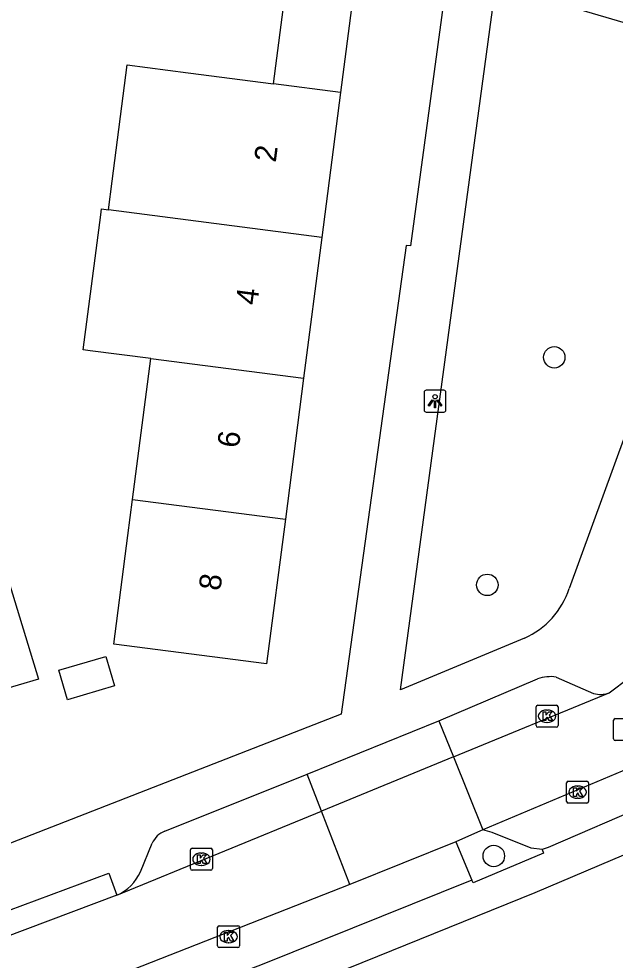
# Model space of a CAD drawing. Extents: x 163010 to 163853, y 382793 to 383982.
# Drawn here: x 163290 to 163317.21, y 383808.44 to 383851.38 of the extents above; entities that cross this region are included whole.
import ezdxf

# ---------------------------------------------------------------- set-up
doc = ezdxf.new("R2010")
doc.units = 0
for name, color, linetype in [('IMGEO_Boom', 7, 'Continuous'), ('IMGEO_Kolk', 7, 'Continuous'), ('IMGEO_Lichtpunt', 7, 'Continuous'), ('IMGEO_Pand', 7, 'Continuous'), ('IMGEO_Pand_nummerreeks', 7, 'Continuous'), ('IMGEO_Parkeervlak_open', 7, 'Continuous'), ('IMGEO_Rijbaan_lokaal_open', 7, 'Continuous'), ('IMGEO_Rioolput', 7, 'Continuous'), ('IMGEO_Voetpad_open', 7, 'Continuous')]:
    doc.layers.add(name, color=color, linetype=linetype)

msp = doc.modelspace()

# ---------------------------------------------------------------- linework, layer by layer
at = {"layer": 'IMGEO_Boom'}
for centre in [(163314.434, 383835.939), (163311.379, 383825.562), (163311.675, 383813.197)]:
    msp.add_circle(centre, 0.489, dxfattribs=at)
at = {"layer": 'IMGEO_Kolk'}
for p, q in [((163313.606, 383819.144), (163313.606, 383819.996)), ((163313.681, 383820.07), (163314.533, 383820.07)), ((163314.607, 383819.996), (163314.607, 383819.144)), ((163314.094, 383819.85), (163314.119, 383819.85)), ((163314.533, 383819.07), (163313.681, 383819.07)), ((163314.117, 383819.29), (163314.092, 383819.29)), ((163314.999, 383815.68), (163314.999, 383816.532)), ((163315.074, 383816.606), (163315.926, 383816.606)), ((163316, 383816.532), (163316, 383815.68)), ((163315.487, 383816.386), (163315.512, 383816.386)), ((163315.51, 383815.826), (163315.485, 383815.826)), ((163315.926, 383815.606), (163315.074, 383815.606)), ((163297.832, 383812.622), (163297.832, 383813.474)), ((163297.907, 383813.548), (163298.759, 383813.548)), ((163298.833, 383813.474), (163298.833, 383812.622)), ((163298.32, 383813.328), (163298.345, 383813.328)), ((163298.343, 383812.768), (163298.318, 383812.768)), ((163298.759, 383812.548), (163297.907, 383812.548)), ((163299.07, 383809.091), (163299.07, 383809.943)), ((163299.145, 383810.017), (163299.997, 383810.017)), ((163299.558, 383809.797), (163299.583, 383809.797)), ((163300.071, 383809.943), (163300.071, 383809.091)), ((163299.581, 383809.237), (163299.556, 383809.237)), ((163299.997, 383809.017), (163299.145, 383809.017))]:
    msp.add_line(p, q, dxfattribs=at)
for points in [[(163313.606, 383819.144), (163313.606, 383819.996)], [(163313.681, 383820.07), (163314.533, 383820.07)], [(163314.607, 383819.996), (163314.607, 383819.144)], [(163313.927, 383819.77), (163314.05, 383819.77), (163314.05, 383819.619), (163314.18, 383819.77), (163314.344, 383819.77), (163314.198, 383819.619), (163314.351, 383819.37), (163314.199, 383819.37), (163314.114, 383819.534), (163314.05, 383819.467), (163314.05, 383819.37), (163313.927, 383819.37), (163313.927, 383819.77)], [(163314.533, 383819.07), (163313.681, 383819.07)], [(163314.999, 383815.68), (163314.999, 383816.532)], [(163315.074, 383816.606), (163315.926, 383816.606)], [(163316, 383816.532), (163316, 383815.68)], [(163315.32, 383816.306), (163315.443, 383816.306), (163315.443, 383816.155), (163315.573, 383816.306), (163315.737, 383816.306), (163315.591, 383816.155), (163315.744, 383815.906), (163315.592, 383815.906), (163315.507, 383816.07), (163315.443, 383816.003), (163315.443, 383815.906), (163315.32, 383815.906), (163315.32, 383816.306)], [(163315.926, 383815.606), (163315.074, 383815.606)], [(163297.832, 383812.622), (163297.832, 383813.474)], [(163297.907, 383813.548), (163298.759, 383813.548)], [(163298.833, 383813.474), (163298.833, 383812.622)], [(163298.153, 383813.248), (163298.276, 383813.248), (163298.276, 383813.097), (163298.406, 383813.248), (163298.57, 383813.248), (163298.424, 383813.097), (163298.577, 383812.848), (163298.425, 383812.848), (163298.34, 383813.012), (163298.276, 383812.945), (163298.276, 383812.848), (163298.153, 383812.848), (163298.153, 383813.248)], [(163298.759, 383812.548), (163297.907, 383812.548)], [(163299.07, 383809.091), (163299.07, 383809.943)], [(163299.145, 383810.017), (163299.997, 383810.017)], [(163299.391, 383809.717), (163299.514, 383809.717), (163299.514, 383809.566), (163299.644, 383809.717), (163299.808, 383809.717), (163299.662, 383809.566), (163299.815, 383809.317), (163299.663, 383809.317), (163299.578, 383809.481), (163299.514, 383809.414), (163299.514, 383809.317), (163299.391, 383809.317), (163299.391, 383809.717)], [(163300.071, 383809.943), (163300.071, 383809.091)], [(163299.997, 383809.017), (163299.145, 383809.017)]]:
    msp.add_lwpolyline(points, dxfattribs=at)
for centre, start, end in [((163313.683, 383819.994), 91.552, 178.448), ((163313.683, 383819.994), 91.552, 178.448), ((163314.531, 383819.994), 1.552, 88.448), ((163314.531, 383819.994), 1.552, 88.448), ((163313.683, 383819.146), 181.552, 268.448), ((163313.683, 383819.146), 181.552, 268.448), ((163314.531, 383819.146), 271.552, 358.448), ((163314.531, 383819.146), 271.552, 358.448), ((163315.076, 383816.53), 91.552, 178.448), ((163315.076, 383816.53), 91.552, 178.448), ((163315.924, 383816.53), 1.552, 88.448), ((163315.924, 383816.53), 1.552, 88.448), ((163315.076, 383815.682), 181.552, 268.448), ((163315.076, 383815.682), 181.552, 268.448), ((163315.924, 383815.682), 271.552, 358.448), ((163315.924, 383815.682), 271.552, 358.448), ((163297.909, 383813.472), 91.552, 178.448), ((163297.909, 383813.472), 91.552, 178.448), ((163298.757, 383813.472), 1.552, 88.448), ((163298.757, 383813.472), 1.552, 88.448), ((163297.909, 383812.624), 181.552, 268.448), ((163297.909, 383812.624), 181.552, 268.448), ((163298.757, 383812.624), 271.552, 358.448), ((163298.757, 383812.624), 271.552, 358.448), ((163299.147, 383809.941), 91.552, 178.448), ((163299.147, 383809.941), 91.552, 178.448), ((163299.995, 383809.941), 1.552, 88.448), ((163299.995, 383809.941), 1.552, 88.448), ((163299.147, 383809.093), 181.552, 268.448), ((163299.147, 383809.093), 181.552, 268.448), ((163299.995, 383809.093), 271.552, 358.448), ((163299.995, 383809.093), 271.552, 358.448)]:
    msp.add_arc(centre, 0.0765, start, end, dxfattribs=at)
for centre, major_axis, ratio, start_param, end_param in [((163314.093, 383819.57), (-0.387, 0.002), 0.722429, 4.712389, 7.853982), ((163314.118, 383819.57), (-0.39, 0.002), 0.717154, 1.570796, 4.712389), ((163315.486, 383816.106), (-0.387, 0.002), 0.722429, 4.712389, 7.853982), ((163315.511, 383816.106), (-0.39, 0.002), 0.717154, 1.570796, 4.712389), ((163298.319, 383813.048), (-0.387, 0.002), 0.722429, 4.712389, 7.853982), ((163298.344, 383813.048), (-0.39, 0.002), 0.717154, 1.570796, 4.712389), ((163299.557, 383809.517), (-0.387, 0.002), 0.722429, 4.712389, 7.853982), ((163299.582, 383809.517), (-0.39, 0.002), 0.717154, 1.570796, 4.712389)]:
    msp.add_ellipse(centre, major_axis=major_axis, ratio=ratio, start_param=start_param, end_param=end_param, dxfattribs=at)
at = {"layer": 'IMGEO_Lichtpunt'}
for p, q in [((163308.494, 383834.343), (163308.494, 383833.536)), ((163308.494, 383834.343), (163308.494, 383833.536)), ((163309.396, 383834.438), (163308.588, 383834.438)), ((163309.396, 383834.438), (163308.588, 383834.438)), ((163309.49, 383833.536), (163309.49, 383834.343)), ((163309.49, 383833.536), (163309.49, 383834.343)), ((163308.588, 383833.442), (163309.396, 383833.442)), ((163308.588, 383833.442), (163309.396, 383833.442))]:
    msp.add_line(p, q, dxfattribs=at)
for points in [[(163308.868, 383834.007), (163308.907, 383833.979), (163308.719, 383833.717), (163308.681, 383833.744), (163308.868, 383834.007)], [(163308.97, 383833.959), (163309.017, 383833.959), (163309.017, 383833.637), (163308.97, 383833.637), (163308.97, 383833.959)], [(163309.08, 383833.979), (163309.118, 383834.006), (163309.305, 383833.744), (163309.266, 383833.716), (163309.08, 383833.979)]]:
    msp.add_lwpolyline(points, dxfattribs=at)
msp.add_circle((163308.993, 383834.141), 0.0994, dxfattribs=at)
for centre, start, end in [((163308.588, 383834.343), 90, 180), ((163308.588, 383834.343), 90, 180), ((163309.396, 383834.343), 0, 90), ((163309.396, 383834.343), 0, 90), ((163308.588, 383833.536), 180, 270), ((163308.588, 383833.536), 180, 270), ((163309.396, 383833.536), 270, 0), ((163309.396, 383833.536), 270, 360)]:
    msp.add_arc(centre, 0.0946, start, end, dxfattribs=at)
at = {"layer": 'IMGEO_Pand'}
for points in [[(163301.617, 383848.407), (163302.361, 383854.157), (163302.466, 383854.972), (163302.511, 383855.319), (163305.527, 383854.576), (163304.678, 383848.011)], [(163294.09, 383842.668), (163294.26, 383843.978), (163294.945, 383849.27), (163297.721, 383848.911), (163301.617, 383848.407)], [(163304.678, 383848.011), (163301.617, 383848.407)], [(163304.678, 383848.011), (163303.824, 383841.41)], [(163296.02, 383835.884), (163293.259, 383836.239), (163292.939, 383836.28), (163293.737, 383842.444), (163293.771, 383842.709), (163294.09, 383842.668)], [(163303.824, 383841.41), (163294.09, 383842.668)], [(163303.824, 383841.41), (163302.993, 383834.982)], [(163295.189, 383829.456), (163296.02, 383835.884)], [(163296.02, 383835.884), (163302.993, 383834.982)], [(163302.993, 383834.982), (163302.162, 383828.554)], [(163278, 383825.385), (163282.872, 383826.867), (163281.524, 383831.38), (163284.498, 383832.235), (163284.241, 383833.128), (163287.016, 383833.975), (163289.437, 383826.048), (163290.898, 383821.266), (163288.097, 383820.438), (163287.735, 383821.703), (163287.43, 383821.613), (163287.308, 383822.02), (163287.615, 383822.112), (163287.26, 383823.339), (163284.317, 383822.455), (163284.83, 383820.83), (163285.941, 383817.147), (163283.656, 383816.446), (163283.806, 383815.93), (163284.012, 383815.766)], [(163302.162, 383828.554), (163301.308, 383821.954), (163294.336, 383822.856), (163294.977, 383827.815), (163295.189, 383829.456)], [(163295.189, 383829.456), (163302.162, 383828.554)], [(163293.971, 383822.301), (163294.371, 383820.95), (163292.226, 383820.316), (163291.827, 383821.667), (163293.971, 383822.301)]]:
    msp.add_lwpolyline(points, dxfattribs=at)
at = {"layer": 'IMGEO_Parkeervlak_open'}
for points in [[(163309.168, 383819.36), (163309.833, 383817.717)], [(163303.808, 383815.243), (163303.155, 383816.925)], [(163313.883, 383813.492), (163313.387, 383813.56), (163311.608, 383814.26), (163311.179, 383814.389)], [(163309.94, 383813.837), (163310.672, 383812.096)]]:
    msp.add_lwpolyline(points, dxfattribs=at)
at = {"layer": 'IMGEO_Rijbaan_lokaal_open'}
for points in [[(163316.936, 383820.634), (163317.873, 383821.335), (163318.372, 383821.929), (163318.809, 383822.638)], [(163309.833, 383817.717), (163316.936, 383820.634)], [(163319.995, 383818.293), (163319.268, 383817.798), (163311.179, 383814.389)], [(163309.833, 383817.717), (163303.808, 383815.243)], [(163309.833, 383817.717), (163311.179, 383814.389)], [(163294.465, 383811.406), (163303.808, 383815.243)], [(163305.106, 383811.9), (163303.808, 383815.243)], [(163311.179, 383814.389), (163310.932, 383814.285), (163309.94, 383813.837)], [(163309.94, 383813.837), (163305.106, 383811.9)], [(163305.106, 383811.9), (163291.5, 383806.556)], [(163294.465, 383811.406), (163287.228, 383808.682)]]:
    msp.add_lwpolyline(points, dxfattribs=at)
at = {"layer": 'IMGEO_Rioolput'}
for p, q in [((163317.14, 383818.534), (163317.14, 383819.386)), ((163317.215, 383819.46), (163318.067, 383819.46)), ((163318.067, 383818.46), (163317.215, 383818.46))]:
    msp.add_line(p, q, dxfattribs=at)
for points in [[(163317.14, 383818.534), (163317.14, 383819.386)], [(163317.215, 383819.46), (163318.067, 383819.46)], [(163318.067, 383818.46), (163317.215, 383818.46)]]:
    msp.add_lwpolyline(points, dxfattribs=at)
for centre, start, end in [((163317.217, 383819.384), 91.552, 178.448), ((163317.217, 383819.384), 91.552, 178.448), ((163317.217, 383818.536), 181.552, 268.448), ((163317.217, 383818.536), 181.552, 268.448)]:
    msp.add_arc(centre, 0.0765, start, end, dxfattribs=at)
at = {"layer": 'IMGEO_Voetpad_open'}
for points in [[(163309.58, 383853.577), (163307.88, 383841.027), (163307.678, 383841.033), (163304.716, 383819.66), (163285.941, 383812.346), (163278.241, 383809.565)], [(163313.077, 383823.136), (163307.41, 383820.781), (163311.763, 383852.932)], [(163323.859, 383849.376), (163311.763, 383852.932)], [(163323.859, 383849.376), (163315.115, 383825.392)], [(163309.168, 383819.36), (163313.676, 383821.269)], [(163314.518, 383821.355), (163316.228, 383820.611)], [(163303.155, 383816.925), (163309.168, 383819.36)], [(163296.662, 383814.322), (163303.155, 383816.925)], [(163322.278, 383815.379), (163320.537, 383814.473), (163313.543, 383811.52), (163301.738, 383806.735), (163288.496, 383801.844)], [(163318.735, 383815.56), (163314.159, 383813.583), (163313.883, 383813.492)], [(163295.547, 383812.478), (163296.09, 383813.774)], [(163313.883, 383813.492), (163313.949, 383813.332), (163310.727, 383811.965), (163310.672, 383812.096)], [(163287.228, 383808.682), (163286.888, 383809.742), (163294.1, 383812.411), (163294.465, 383811.406)], [(163310.672, 383812.096), (163301.109, 383808.254), (163294.541, 383805.742)]]:
    msp.add_lwpolyline(points, dxfattribs=at)
for centre, radius, start, end in [((163311.59, 383826.528), 3.703, 293.6705, 342.1422), ((163314.259, 383819.729), 1.646, 80.9354, 110.7283), ((163316.549, 383821.628), 1.066, 252.4635, 291.2578), ((163296.97, 383813.428), 0.945, 108.9951, 158.5498), ((163293.691, 383813.27), 2.018, 292.5646, 336.9034)]:
    msp.add_arc(centre, radius, start, end, dxfattribs=at)

# ---------------------------------------------------------------- texts
at = {"layer": 'IMGEO_Pand_nummerreeks'}
for s, rotation, p in [('2', 82.632, (163301.723, 383844.802)), ('4', 82.632, (163300.88, 383838.29)), ('6', 82.6307, (163300.038, 383831.775)), ('8', 82.6307, (163299.195, 383825.265))]:
    msp.add_text(s, height=1, rotation=rotation, dxfattribs=at).set_placement(p)

doc.saveas('drawing.dxf')
